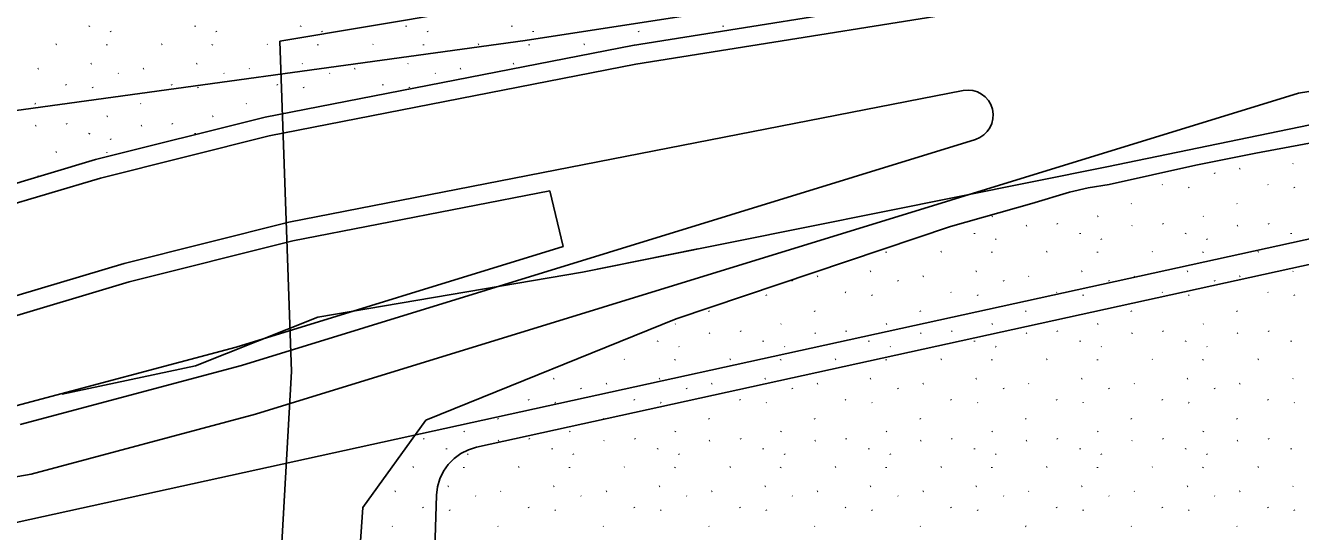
# Model space of a CAD drawing. Extents: x 419396 to 421519, y 4453567 to 4456767.
# Drawn here: x 420295.9 to 420396.5, y 4454786.6 to 4454826.5 of the extents above; entities that cross this region are included whole.
import ezdxf

# ---------------------------------------------------------------- set-up
doc = ezdxf.new("R2010")
doc.units = 0
for name, color, linetype in [('0_KADASTRO', 7, 'Continuous'), ('ADAKENARI1000', 7, 'Continuous'), ('KALDIRIM', 7, 'Continuous'), ('Level 22', 7, 'Continuous'), ('Level 29', 7, 'Continuous'), ('Level 41', 7, 'Continuous'), ('Level 9', 7, 'Continuous')]:
    doc.layers.add(name, color=color, linetype=linetype)

msp = doc.modelspace()

# ---------------------------------------------------------------- linework, layer by layer
at = {"layer": '0_KADASTRO'}
msp.add_lwpolyline([(420581.92, 4454746.45), (420336.79, 4454724.85), (420336.68, 4454731.82), (420326.57, 4454732.98), (420328.35, 4454789.43), (420328.42, 4454790.09), (420328.6, 4454790.72), (420328.89, 4454791.32), (420329.27, 4454791.86), (420329.73, 4454792.33), (420330.27, 4454792.72), (420330.86, 4454793.02), (420331.49, 4454793.21), (420432.93, 4454815.46)], dxfattribs=at)
at = {"layer": 'ADAKENARI1000'}
for p, q in [((420343.8, 4454824.92), (420578.43, 4454862.38)), ((420314.83, 4454819.27), (420343.8, 4454824.92)), ((420301.44, 4454815.91), (420314.83, 4454819.27)), ((420284.6, 4454810.89), (420301.44, 4454815.91)), ((420317, 4454809.5), (420337.28, 4454813.46)), ((420337.28, 4454813.46), (420338.35, 4454809.06)), ((420304.09, 4454806.26), (420317, 4454809.5)), ((420338.35, 4454809.06), (420312.54, 4454801.12)), ((420287.49, 4454801.31), (420304.09, 4454806.26)), ((420312.54, 4454801.12), (420295.15, 4454796.47))]:
    msp.add_line(p, q, dxfattribs=at)
at = {"layer": 'KALDIRIM'}
for p, q in [((420344.07, 4454823.45), (420578.71, 4454860.91)), ((420315.15, 4454817.8), (420344.07, 4454823.45)), ((420396.36, 4454821.16), (420415.12, 4454824.16)), ((420396.36, 4454821.16), (420314.06, 4454795.83)), ((420316.68, 4454810.97), (420369.89, 4454821.36)), ((420301.84, 4454814.46), (420315.15, 4454817.8)), ((420370.86, 4454817.5), (420312.96, 4454799.67)), ((420285.04, 4454809.45), (420301.84, 4454814.46)), ((420303.69, 4454807.71), (420316.68, 4454810.97)), ((420287.06, 4454802.75), (420303.69, 4454807.71)), ((420312.96, 4454799.67), (420295.48, 4454795.01)), ((420314.06, 4454795.83), (420296.35, 4454791.1)), ((420235.58, 4454780.06), (420296.35, 4454791.1))]:
    msp.add_line(p, q, dxfattribs=at)
msp.add_arc((420370.28, 4454819.4), 1.99, 287.1086, 101.0445, dxfattribs=at)
at = {"layer": 'Level 22'}
for p, q in [((420381.23, 4454815.34), (420407.76, 4454820.83)), ((420339.87, 4454807.04), (420381.23, 4454815.34)), ((420339.87, 4454807.04), (420348.97, 4454808.87)), ((420318.97, 4454803.49), (420339.87, 4454807.04)), ((420309.34, 4454799.63), (420318.97, 4454803.49)), ((420298.82, 4454797.41), (420309.34, 4454799.63))]:
    msp.add_line(p, q, dxfattribs=at)
at = {"layer": 'Level 29'}
for p, q in [((420388.25, 4454815.46), (420392.99, 4454816.43)), ((420392.99, 4454816.43), (420397.93, 4454817.34)), ((420381.43, 4454813.95), (420388.25, 4454815.46)), ((420378.28, 4454813.33), (420379.75, 4454813.68)), ((420379.75, 4454813.68), (420381.43, 4454813.95)), ((420368.9, 4454810.62), (420375.31, 4454812.44)), ((420375.31, 4454812.44), (420378.28, 4454813.33)), ((420347.25, 4454803.34), (420368.9, 4454810.62)), ((420327.49, 4454795.34), (420347.25, 4454803.34)), ((420322.52, 4454788.47), (420327.49, 4454795.34)), ((420318.49, 4454728.2), (420322.52, 4454788.47))]:
    msp.add_line(p, q, dxfattribs=at)
at = {"layer": 'Level 41'}
for p, q in [((420300.95, 4454826.42), (420300.96, 4454826.47)), ((420309.29, 4454826.42), (420309.29, 4454826.47)), ((420317.62, 4454826.42), (420317.63, 4454826.47)), ((420325.95, 4454826.42), (420325.96, 4454826.47)), ((420334.28, 4454826.42), (420334.29, 4454826.47)), ((420342.62, 4454826.42), (420342.62, 4454826.47)), ((420350.95, 4454826.42), (420350.95, 4454826.47)), ((420302.63, 4454826.04), (420302.66, 4454825.99)), ((420310.96, 4454826.04), (420310.99, 4454825.99)), ((420319.29, 4454826.04), (420319.32, 4454825.99)), ((420327.62, 4454826.04), (420327.65, 4454825.99)), ((420335.96, 4454826.04), (420335.98, 4454825.99)), ((420344.29, 4454826.04), (420344.32, 4454825.99)), ((420298.36, 4454825.02), (420298.31, 4454825)), ((420302.32, 4454824.95), (420302.33, 4454825)), ((420306.69, 4454825.02), (420306.64, 4454825)), ((420310.65, 4454824.95), (420310.66, 4454825)), ((420315.02, 4454825.02), (420314.97, 4454825)), ((420318.99, 4454824.95), (420318.99, 4454825)), ((420323.35, 4454825.02), (420323.31, 4454825)), ((420327.32, 4454824.95), (420327.32, 4454825)), ((420331.68, 4454825.02), (420331.64, 4454825)), ((420335.65, 4454824.95), (420335.66, 4454825)), ((420340.02, 4454825.02), (420339.97, 4454825)), ((420343.98, 4454824.95), (420343.99, 4454825)), ((420301.12, 4454823.49), (420301.07, 4454823.47)), ((420309.45, 4454823.49), (420309.4, 4454823.47)), ((420317.78, 4454823.49), (420317.74, 4454823.47)), ((420326.12, 4454823.49), (420326.07, 4454823.47)), ((420334.45, 4454823.49), (420334.4, 4454823.47)), ((420296.93, 4454823.09), (420296.88, 4454823.07)), ((420303.23, 4454822.74), (420303.26, 4454822.7)), ((420305.26, 4454823.09), (420305.21, 4454823.07)), ((420311.57, 4454822.74), (420311.6, 4454822.7)), ((420313.59, 4454823.09), (420313.55, 4454823.07)), ((420319.9, 4454822.74), (420319.93, 4454822.7)), ((420321.92, 4454823.09), (420321.88, 4454823.07)), ((420328.23, 4454822.74), (420328.26, 4454822.7)), ((420330.26, 4454823.09), (420330.21, 4454823.07)), ((420299.1, 4454821.84), (420299.13, 4454821.79)), ((420301.19, 4454821.62), (420301.22, 4454821.57)), ((420307.43, 4454821.84), (420307.46, 4454821.79)), ((420309.52, 4454821.62), (420309.55, 4454821.57)), ((420315.76, 4454821.84), (420315.79, 4454821.79)), ((420317.85, 4454821.62), (420317.88, 4454821.57)), ((420324.1, 4454821.84), (420324.12, 4454821.79)), ((420326.19, 4454821.62), (420326.21, 4454821.57)), ((420296.66, 4454820.34), (420296.69, 4454820.3)), ((420305, 4454820.34), (420305.02, 4454820.3)), ((420313.33, 4454820.34), (420313.36, 4454820.3)), ((420296.75, 4454818.6), (420296.7, 4454818.58)), ((420299.15, 4454818.76), (420299.18, 4454818.72)), ((420302.38, 4454819.33), (420302.33, 4454819.31)), ((420305.08, 4454818.6), (420305.03, 4454818.58)), ((420307.49, 4454818.76), (420307.51, 4454818.72)), ((420310.71, 4454819.33), (420310.66, 4454819.31)), ((420300.95, 4454817.93), (420300.96, 4454817.99)), ((420302.63, 4454817.55), (420302.66, 4454817.5)), ((420309.29, 4454817.93), (420309.29, 4454817.99)), ((420298.36, 4454816.53), (420298.31, 4454816.51)), ((420302.32, 4454816.46), (420302.33, 4454816.51)), ((420395.95, 4454815.6), (420395.9, 4454815.58)), ((420296.93, 4454814.61), (420296.88, 4454814.58)), ((420389.73, 4454814.86), (420389.76, 4454814.81)), ((420391.76, 4454815.21), (420391.71, 4454815.19)), ((420385.6, 4454813.95), (420385.63, 4454813.91)), ((420387.69, 4454813.73), (420387.72, 4454813.69)), ((420393.93, 4454813.95), (420393.96, 4454813.91)), ((420396.02, 4454813.73), (420396.05, 4454813.69)), ((420383.16, 4454812.46), (420383.19, 4454812.41)), ((420391.5, 4454812.46), (420391.52, 4454812.41)), ((420372.21, 4454811.44), (420372.16, 4454811.42)), ((420380.54, 4454811.44), (420380.5, 4454811.42)), ((420388.87, 4454811.44), (420388.83, 4454811.42)), ((420374.91, 4454810.71), (420374.87, 4454810.69)), ((420377.32, 4454810.88), (420377.35, 4454810.83)), ((420383.24, 4454810.71), (420383.2, 4454810.69)), ((420385.65, 4454810.88), (420385.68, 4454810.83)), ((420391.58, 4454810.71), (420391.53, 4454810.69)), ((420393.99, 4454810.88), (420394.01, 4454810.83)), ((420370.79, 4454810.05), (420370.8, 4454810.1)), ((420372.46, 4454809.66), (420372.49, 4454809.62)), ((420379.12, 4454810.05), (420379.13, 4454810.1)), ((420380.79, 4454809.66), (420380.82, 4454809.62)), ((420387.45, 4454810.05), (420387.46, 4454810.1)), ((420389.13, 4454809.66), (420389.15, 4454809.62)), ((420395.79, 4454810.05), (420395.79, 4454810.1)), ((420363.82, 4454808.57), (420363.83, 4454808.63)), ((420368.19, 4454808.65), (420368.14, 4454808.63)), ((420372.16, 4454808.57), (420372.16, 4454808.63)), ((420376.52, 4454808.65), (420376.48, 4454808.63)), ((420380.49, 4454808.57), (420380.5, 4454808.63)), ((420384.85, 4454808.65), (420384.81, 4454808.63)), ((420388.82, 4454808.57), (420388.83, 4454808.63)), ((420393.19, 4454808.65), (420393.14, 4454808.63)), ((420356.4, 4454806.37), (420356.43, 4454806.32)), ((420358.43, 4454806.72), (420358.38, 4454806.7)), ((420362.62, 4454807.11), (420362.57, 4454807.09)), ((420364.74, 4454806.37), (420364.77, 4454806.32)), ((420366.76, 4454806.72), (420366.72, 4454806.7)), ((420370.95, 4454807.11), (420370.91, 4454807.09)), ((420373.07, 4454806.37), (420373.1, 4454806.32)), ((420375.09, 4454806.72), (420375.05, 4454806.7)), ((420379.29, 4454807.11), (420379.24, 4454807.09)), ((420381.4, 4454806.37), (420381.43, 4454806.32)), ((420383.43, 4454806.72), (420383.38, 4454806.7)), ((420387.62, 4454807.11), (420387.57, 4454807.09)), ((420389.73, 4454806.37), (420389.76, 4454806.32)), ((420391.76, 4454806.72), (420391.71, 4454806.7)), ((420395.95, 4454807.11), (420395.9, 4454807.09)), ((420360.6, 4454805.46), (420360.63, 4454805.42)), ((420368.93, 4454805.46), (420368.96, 4454805.42)), ((420377.27, 4454805.46), (420377.29, 4454805.42)), ((420385.6, 4454805.46), (420385.63, 4454805.42)), ((420393.93, 4454805.46), (420393.96, 4454805.42)), ((420354.36, 4454805.24), (420354.39, 4454805.2)), ((420362.69, 4454805.24), (420362.72, 4454805.2)), ((420371.02, 4454805.24), (420371.05, 4454805.2)), ((420379.36, 4454805.24), (420379.38, 4454805.2)), ((420387.69, 4454805.24), (420387.72, 4454805.2)), ((420396.02, 4454805.24), (420396.05, 4454805.2)), ((420349.83, 4454803.97), (420349.86, 4454803.92)), ((420358.17, 4454803.97), (420358.19, 4454803.92)), ((420366.5, 4454803.97), (420366.53, 4454803.92)), ((420374.83, 4454803.97), (420374.86, 4454803.92)), ((420383.16, 4454803.97), (420383.19, 4454803.92)), ((420391.5, 4454803.97), (420391.52, 4454803.92)), ((420347.21, 4454802.95), (420347.17, 4454802.93)), ((420352.32, 4454802.39), (420352.35, 4454802.34)), ((420355.55, 4454802.95), (420355.5, 4454802.93)), ((420360.66, 4454802.39), (420360.68, 4454802.34)), ((420363.88, 4454802.95), (420363.83, 4454802.93)), ((420368.99, 4454802.39), (420369.02, 4454802.34)), ((420372.21, 4454802.95), (420372.16, 4454802.93)), ((420377.32, 4454802.39), (420377.35, 4454802.34)), ((420380.54, 4454802.95), (420380.5, 4454802.93)), ((420385.65, 4454802.39), (420385.68, 4454802.34)), ((420388.87, 4454802.95), (420388.83, 4454802.93)), ((420393.99, 4454802.39), (420394.01, 4454802.34)), ((420345.79, 4454801.56), (420345.8, 4454801.61)), ((420349.92, 4454802.23), (420349.87, 4454802.2)), ((420354.12, 4454801.56), (420354.13, 4454801.61)), ((420358.25, 4454802.23), (420358.2, 4454802.2)), ((420362.46, 4454801.56), (420362.46, 4454801.61)), ((420366.58, 4454802.23), (420366.53, 4454802.2)), ((420370.79, 4454801.56), (420370.8, 4454801.61)), ((420374.91, 4454802.23), (420374.87, 4454802.2)), ((420379.12, 4454801.56), (420379.13, 4454801.61)), ((420383.24, 4454802.23), (420383.2, 4454802.2)), ((420387.45, 4454801.56), (420387.46, 4454801.61)), ((420391.58, 4454802.23), (420391.53, 4454802.2)), ((420395.79, 4454801.56), (420395.79, 4454801.61)), ((420347.47, 4454801.17), (420347.49, 4454801.13)), ((420355.8, 4454801.17), (420355.83, 4454801.13)), ((420364.13, 4454801.17), (420364.16, 4454801.13)), ((420372.46, 4454801.17), (420372.49, 4454801.13)), ((420380.79, 4454801.17), (420380.82, 4454801.13)), ((420389.13, 4454801.17), (420389.15, 4454801.13)), ((420343.19, 4454800.16), (420343.15, 4454800.14)), ((420347.16, 4454800.09), (420347.17, 4454800.14)), ((420351.53, 4454800.16), (420351.48, 4454800.14)), ((420355.49, 4454800.09), (420355.5, 4454800.14)), ((420359.86, 4454800.16), (420359.81, 4454800.14)), ((420363.82, 4454800.09), (420363.83, 4454800.14)), ((420368.19, 4454800.16), (420368.14, 4454800.14)), ((420372.16, 4454800.09), (420372.16, 4454800.14)), ((420376.52, 4454800.16), (420376.48, 4454800.14)), ((420380.49, 4454800.09), (420380.5, 4454800.14)), ((420384.85, 4454800.16), (420384.81, 4454800.14)), ((420388.82, 4454800.09), (420388.83, 4454800.14)), ((420393.19, 4454800.16), (420393.14, 4454800.14)), ((420337.62, 4454798.63), (420337.58, 4454798.6)), ((420345.96, 4454798.63), (420345.91, 4454798.6)), ((420354.29, 4454798.63), (420354.24, 4454798.6)), ((420362.62, 4454798.63), (420362.57, 4454798.6)), ((420370.95, 4454798.63), (420370.91, 4454798.6)), ((420379.29, 4454798.63), (420379.24, 4454798.6)), ((420387.62, 4454798.63), (420387.57, 4454798.6)), ((420395.95, 4454798.63), (420395.9, 4454798.6)), ((420339.74, 4454797.88), (420339.77, 4454797.83)), ((420341.77, 4454798.23), (420341.72, 4454798.21)), ((420348.07, 4454797.88), (420348.1, 4454797.83)), ((420350.1, 4454798.23), (420350.05, 4454798.21)), ((420356.4, 4454797.88), (420356.43, 4454797.83)), ((420358.43, 4454798.23), (420358.38, 4454798.21)), ((420364.74, 4454797.88), (420364.77, 4454797.83)), ((420366.76, 4454798.23), (420366.72, 4454798.21)), ((420373.07, 4454797.88), (420373.1, 4454797.83)), ((420375.09, 4454798.23), (420375.05, 4454798.21)), ((420381.4, 4454797.88), (420381.43, 4454797.83)), ((420383.43, 4454798.23), (420383.38, 4454798.21)), ((420389.73, 4454797.88), (420389.76, 4454797.83)), ((420391.76, 4454798.23), (420391.71, 4454798.21)), ((420335.61, 4454796.97), (420335.63, 4454796.93)), ((420337.69, 4454796.75), (420337.72, 4454796.71)), ((420343.94, 4454796.97), (420343.97, 4454796.93)), ((420346.03, 4454796.75), (420346.06, 4454796.71)), ((420352.27, 4454796.97), (420352.3, 4454796.93)), ((420354.36, 4454796.75), (420354.39, 4454796.71)), ((420360.6, 4454796.97), (420360.63, 4454796.93)), ((420362.69, 4454796.75), (420362.72, 4454796.71)), ((420368.93, 4454796.97), (420368.96, 4454796.93)), ((420371.02, 4454796.75), (420371.05, 4454796.71)), ((420377.27, 4454796.97), (420377.29, 4454796.93)), ((420379.36, 4454796.75), (420379.38, 4454796.71)), ((420385.6, 4454796.97), (420385.63, 4454796.93)), ((420387.69, 4454796.75), (420387.72, 4454796.71)), ((420393.93, 4454796.97), (420393.96, 4454796.93)), ((420396.02, 4454796.75), (420396.05, 4454796.71)), ((420333.17, 4454795.48), (420333.2, 4454795.44)), ((420341.5, 4454795.48), (420341.53, 4454795.44)), ((420349.83, 4454795.48), (420349.86, 4454795.44)), ((420358.17, 4454795.48), (420358.19, 4454795.44)), ((420366.5, 4454795.48), (420366.53, 4454795.44)), ((420374.83, 4454795.48), (420374.86, 4454795.44)), ((420383.16, 4454795.48), (420383.19, 4454795.44)), ((420391.5, 4454795.48), (420391.52, 4454795.44)), ((420330.55, 4454794.47), (420330.5, 4454794.44)), ((420338.88, 4454794.47), (420338.83, 4454794.44)), ((420347.21, 4454794.47), (420347.17, 4454794.44)), ((420355.55, 4454794.47), (420355.5, 4454794.44)), ((420363.88, 4454794.47), (420363.83, 4454794.44)), ((420372.21, 4454794.47), (420372.16, 4454794.44)), ((420380.54, 4454794.47), (420380.5, 4454794.44)), ((420388.87, 4454794.47), (420388.83, 4454794.44)), ((420327.33, 4454793.9), (420327.36, 4454793.86)), ((420333.25, 4454793.74), (420333.2, 4454793.71)), ((420335.66, 4454793.9), (420335.69, 4454793.86)), ((420341.58, 4454793.74), (420341.54, 4454793.71)), ((420343.99, 4454793.9), (420344.02, 4454793.86)), ((420349.92, 4454793.74), (420349.87, 4454793.71)), ((420352.32, 4454793.9), (420352.35, 4454793.86)), ((420358.25, 4454793.74), (420358.2, 4454793.71)), ((420360.66, 4454793.9), (420360.68, 4454793.86)), ((420366.58, 4454793.74), (420366.53, 4454793.71)), ((420368.99, 4454793.9), (420369.02, 4454793.86)), ((420374.91, 4454793.74), (420374.87, 4454793.71)), ((420377.32, 4454793.9), (420377.35, 4454793.86)), ((420383.24, 4454793.74), (420383.2, 4454793.71)), ((420385.65, 4454793.9), (420385.68, 4454793.86)), ((420391.58, 4454793.74), (420391.53, 4454793.71)), ((420393.99, 4454793.9), (420394.01, 4454793.86)), ((420329.13, 4454793.07), (420329.14, 4454793.12)), ((420330.8, 4454792.68), (420330.83, 4454792.64)), ((420337.46, 4454793.07), (420337.47, 4454793.12)), ((420339.13, 4454792.68), (420339.16, 4454792.64)), ((420345.79, 4454793.07), (420345.8, 4454793.12)), ((420347.47, 4454792.68), (420347.49, 4454792.64)), ((420354.12, 4454793.07), (420354.13, 4454793.12)), ((420355.8, 4454792.68), (420355.83, 4454792.64)), ((420362.46, 4454793.07), (420362.46, 4454793.12)), ((420364.13, 4454792.68), (420364.16, 4454792.64)), ((420370.79, 4454793.07), (420370.8, 4454793.12)), ((420372.46, 4454792.68), (420372.49, 4454792.64)), ((420379.12, 4454793.07), (420379.13, 4454793.12)), ((420380.79, 4454792.68), (420380.82, 4454792.64)), ((420387.45, 4454793.07), (420387.46, 4454793.12)), ((420389.13, 4454792.68), (420389.15, 4454792.64)), ((420395.79, 4454793.07), (420395.79, 4454793.12)), ((420326.53, 4454791.67), (420326.48, 4454791.65)), ((420330.49, 4454791.6), (420330.5, 4454791.65)), ((420334.86, 4454791.67), (420334.81, 4454791.65)), ((420338.83, 4454791.6), (420338.83, 4454791.65)), ((420343.19, 4454791.67), (420343.15, 4454791.65)), ((420347.16, 4454791.6), (420347.17, 4454791.65)), ((420351.53, 4454791.67), (420351.48, 4454791.65)), ((420355.49, 4454791.6), (420355.5, 4454791.65)), ((420359.86, 4454791.67), (420359.81, 4454791.65)), ((420363.82, 4454791.6), (420363.83, 4454791.65)), ((420368.19, 4454791.67), (420368.14, 4454791.65)), ((420372.16, 4454791.6), (420372.16, 4454791.65)), ((420376.52, 4454791.67), (420376.48, 4454791.65)), ((420380.49, 4454791.6), (420380.5, 4454791.65)), ((420384.85, 4454791.67), (420384.81, 4454791.65)), ((420388.82, 4454791.6), (420388.83, 4454791.65)), ((420393.19, 4454791.67), (420393.14, 4454791.65)), ((420325.1, 4454789.74), (420325.05, 4454789.72)), ((420329.29, 4454790.14), (420329.25, 4454790.11)), ((420331.41, 4454789.39), (420331.44, 4454789.35)), ((420333.43, 4454789.74), (420333.39, 4454789.72)), ((420337.62, 4454790.14), (420337.58, 4454790.11)), ((420339.74, 4454789.39), (420339.77, 4454789.35)), ((420341.77, 4454789.74), (420341.72, 4454789.72)), ((420345.96, 4454790.14), (420345.91, 4454790.11)), ((420348.07, 4454789.39), (420348.1, 4454789.35)), ((420350.1, 4454789.74), (420350.05, 4454789.72)), ((420354.29, 4454790.14), (420354.24, 4454790.11)), ((420356.4, 4454789.39), (420356.43, 4454789.35)), ((420358.43, 4454789.74), (420358.38, 4454789.72)), ((420362.62, 4454790.14), (420362.57, 4454790.11)), ((420364.74, 4454789.39), (420364.77, 4454789.35)), ((420366.76, 4454789.74), (420366.72, 4454789.72)), ((420370.95, 4454790.14), (420370.91, 4454790.11)), ((420373.07, 4454789.39), (420373.1, 4454789.35)), ((420375.09, 4454789.74), (420375.05, 4454789.72)), ((420379.29, 4454790.14), (420379.24, 4454790.11)), ((420381.4, 4454789.39), (420381.43, 4454789.35)), ((420383.43, 4454789.74), (420383.38, 4454789.72)), ((420387.62, 4454790.14), (420387.57, 4454790.11)), ((420389.73, 4454789.39), (420389.76, 4454789.35)), ((420391.76, 4454789.74), (420391.71, 4454789.72)), ((420395.95, 4454790.14), (420395.9, 4454790.11)), ((420327.27, 4454788.49), (420327.3, 4454788.44)), ((420329.36, 4454788.27), (420329.39, 4454788.22)), ((420335.61, 4454788.49), (420335.63, 4454788.44)), ((420337.69, 4454788.27), (420337.72, 4454788.22)), ((420343.94, 4454788.49), (420343.97, 4454788.44)), ((420346.03, 4454788.27), (420346.06, 4454788.22)), ((420352.27, 4454788.49), (420352.3, 4454788.44)), ((420354.36, 4454788.27), (420354.39, 4454788.22)), ((420360.6, 4454788.49), (420360.63, 4454788.44)), ((420362.69, 4454788.27), (420362.72, 4454788.22)), ((420368.93, 4454788.49), (420368.96, 4454788.44)), ((420371.02, 4454788.27), (420371.05, 4454788.22)), ((420377.27, 4454788.49), (420377.29, 4454788.44)), ((420379.36, 4454788.27), (420379.38, 4454788.22)), ((420385.6, 4454788.49), (420385.63, 4454788.44)), ((420387.69, 4454788.27), (420387.72, 4454788.22)), ((420393.93, 4454788.49), (420393.96, 4454788.44)), ((420396.02, 4454788.27), (420396.05, 4454788.22)), ((420324.84, 4454786.99), (420324.87, 4454786.95)), ((420333.17, 4454786.99), (420333.2, 4454786.95)), ((420341.5, 4454786.99), (420341.53, 4454786.95)), ((420349.83, 4454786.99), (420349.86, 4454786.95)), ((420358.17, 4454786.99), (420358.19, 4454786.95)), ((420366.5, 4454786.99), (420366.53, 4454786.95)), ((420374.83, 4454786.99), (420374.86, 4454786.95)), ((420383.16, 4454786.99), (420383.19, 4454786.95)), ((420391.5, 4454786.99), (420391.52, 4454786.95))]:
    msp.add_line(p, q, dxfattribs=at)
at = {"layer": 'Level 9'}
for p, q in [((420453.4, 4454843.61), (420335.35, 4454825.3)), ((420415.28, 4454841.95), (420315.97, 4454825.25)), ((420335.35, 4454825.3), (420270.51, 4454816.4)), ((420315.97, 4454825.25), (420316.89, 4454799.2)), ((420316.89, 4454799.2), (420311.7, 4454706.43))]:
    msp.add_line(p, q, dxfattribs=at)
msp.add_lwpolyline([(420624.43, 4454853.53), (420524.26, 4454837.53), (420256.41, 4454778.79), (420232.07, 4454762.38), (420226.4, 4454671.58), (420198.86, 4454673.3)], dxfattribs=at)

doc.saveas('drawing.dxf')
